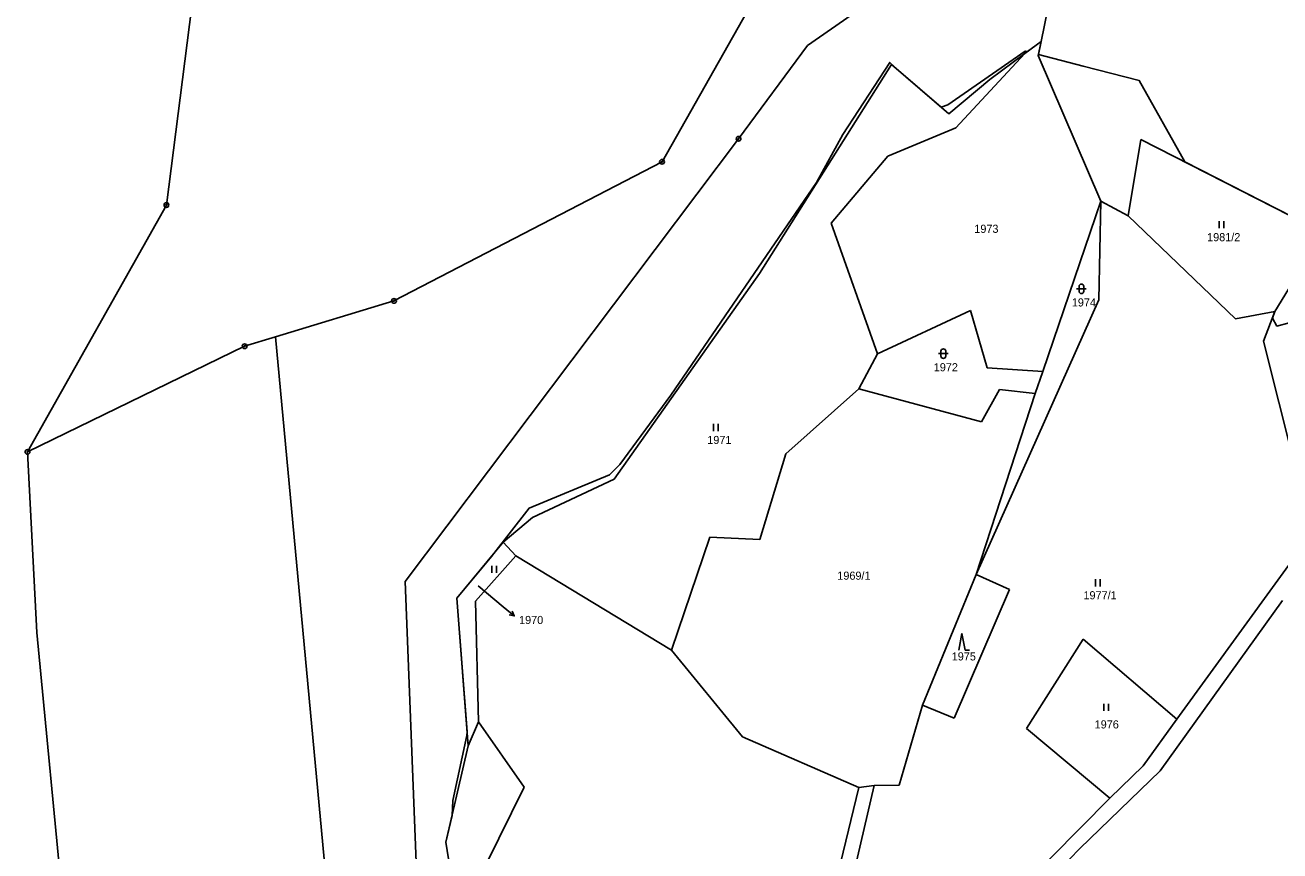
# Model space of a CAD drawing. Extents: x -439246 to -433691, y -1130252 to -1121148.
# Drawn here: x -435789.8 to -435527.1, y -1122711.1 to -1122538.2 of the extents above; entities that cross this region are included whole.
import ezdxf

# ---------------------------------------------------------------- set-up
doc = ezdxf.new("R2010")
doc.units = 0
for name, color, linetype in [('Vrstva 1', 7, 'Continuous'), ('Vrstva 16', 7, 'Continuous'), ('Vrstva 18', 7, 'Continuous'), ('Vrstva 24', 7, 'Continuous'), ('Vrstva 25', 7, 'Continuous'), ('Vrstva 52', 7, 'Continuous'), ('Vrstva 6', 7, 'Continuous')]:
    doc.layers.add(name, color=color, linetype=linetype)

msp = doc.modelspace()

# ---------------------------------------------------------------- linework, layer by layer
at = {"layer": 'Vrstva 1'}
for points in [[(-435578.49, -1122509.39), (-435626.01, -1122542.45)], [(-435626.66, -1122514.2), (-435656.43, -1122566.81)], [(-435574.13, -1122527.2), (-435577.08, -1122541.66)], [(-435760.17, -1122575.86), (-435754.88, -1122534.22)], [(-435626.01, -1122542.45), (-435640.4, -1122561.99)], [(-435580.48, -1122544.17), (-435577.08, -1122541.66)], [(-435577.08, -1122541.66), (-435577.66, -1122544.53)], [(-435636.01, -1122590.23), (-435608.4, -1122546.45)], [(-435608.4, -1122546.45), (-435596.39, -1122556.75)], [(-435580.48, -1122544.17), (-435594.96, -1122559.73)], [(-435587.83, -1122549.58), (-435580.48, -1122544.17)], [(-435577.66, -1122544.53), (-435564.59, -1122575.09)], [(-435596.39, -1122556.75), (-435587.83, -1122549.58)], [(-435640.4, -1122561.99), (-435710.19, -1122654.68)], [(-435594.96, -1122559.73), (-435609.19, -1122565.63)], [(-435558.83, -1122578.1), (-435556.23, -1122562.12)], [(-435556.23, -1122562.12), (-435518.03, -1122581.6)], [(-435656.43, -1122566.81), (-435712.54, -1122595.94)], [(-435609.19, -1122565.63), (-435621.04, -1122579.64)], [(-435576.75, -1122610.69), (-435564.59, -1122575.09)], [(-435564.96, -1122595.7), (-435564.59, -1122575.09)], [(-435564.59, -1122575.09), (-435558.83, -1122578.1)], [(-435789.26, -1122627.56), (-435760.17, -1122575.86)], [(-435621.04, -1122579.64), (-435611.31, -1122607.01)], [(-435558.83, -1122578.1), (-435536.36, -1122599.7)], [(-435528.15, -1122598.19), (-435518.03, -1122581.6)], [(-435666.44, -1122633.27), (-435636.01, -1122590.23)], [(-435712.54, -1122595.94), (-435737.32, -1122603.47)], [(-435590.67, -1122653.22), (-435564.96, -1122595.7)], [(-435611.31, -1122607.01), (-435591.86, -1122597.98)], [(-435591.86, -1122597.98), (-435588.36, -1122609.93)], [(-435536.36, -1122599.7), (-435528.15, -1122598.19)], [(-435528.15, -1122598.19), (-435530.55, -1122604.35)], [(-435737.32, -1122603.47), (-435743.8, -1122605.43)], [(-435726.41, -1122721.03), (-435737.32, -1122603.47)], [(-435743.8, -1122605.43), (-435789.26, -1122627.56)], [(-435530.55, -1122604.35), (-435524.1, -1122629.94)], [(-435611.31, -1122607.01), (-435615.2, -1122614.34)], [(-435588.36, -1122609.93), (-435576.75, -1122610.69)], [(-435578.32, -1122615.3), (-435576.75, -1122610.69)], [(-435630.51, -1122627.94), (-435615.2, -1122614.34)], [(-435615.2, -1122614.34), (-435589.54, -1122621.25)], [(-435589.54, -1122621.25), (-435585.76, -1122614.51)], [(-435585.76, -1122614.51), (-435578.32, -1122615.3)], [(-435578.32, -1122615.3), (-435590.67, -1122653.22)], [(-435635.94, -1122645.91), (-435630.51, -1122627.94)], [(-435683.53, -1122641.32), (-435666.44, -1122633.27)], [(-435689.66, -1122646.46), (-435683.53, -1122641.32)], [(-435654.42, -1122669.06), (-435646.43, -1122645.39)], [(-435646.43, -1122645.39), (-435635.94, -1122645.91)], [(-435521.62, -1122646.26), (-435548.65, -1122683.54)], [(-435689.66, -1122646.46), (-435699.35, -1122658.15)], [(-435689.66, -1122646.46), (-435687.05, -1122649.3)], [(-435695.49, -1122658.83), (-435687.05, -1122649.3)], [(-435687.05, -1122649.3), (-435654.42, -1122669.06)], [(-435590.67, -1122653.22), (-435601.9, -1122680.56)], [(-435583.66, -1122656.4), (-435590.67, -1122653.22)], [(-435710.19, -1122654.68), (-435707.36, -1122727.75)], [(-435595.26, -1122683.28), (-435583.66, -1122656.4)], [(-435699.35, -1122658.15), (-435696.99, -1122689.09)], [(-435694.87, -1122684.04), (-435695.49, -1122658.83)], [(-435526.54, -1122658.66), (-435552.15, -1122694.33)], [(-435580.17, -1122685.48), (-435568.29, -1122666.77)], [(-435568.29, -1122666.77), (-435548.65, -1122683.54)], [(-435654.42, -1122669.06), (-435639.57, -1122687.19)], [(-435606.79, -1122697.31), (-435601.9, -1122680.56)], [(-435601.9, -1122680.56), (-435595.26, -1122683.28)], [(-435696.99, -1122689.09), (-435694.87, -1122684.04)], [(-435694.87, -1122684.04), (-435685.3, -1122697.72)], [(-435562.66, -1122700.09), (-435580.17, -1122685.48)], [(-435548.65, -1122683.54), (-435555.71, -1122693.29)], [(-435639.57, -1122687.19), (-435615.24, -1122697.84)], [(-435696.99, -1122689.09), (-435701.67, -1122709.27)], [(-435555.71, -1122693.29), (-435562.66, -1122700.09)], [(-435552.15, -1122694.33), (-435568.97, -1122710.63)], [(-435685.3, -1122697.72), (-435695.92, -1122719.24)], [(-435615.24, -1122697.84), (-435636.12, -1122783.96)], [(-435612.01, -1122697.42), (-435632.3, -1122784.72)], [(-435615.24, -1122697.84), (-435612.01, -1122697.42)], [(-435612.01, -1122697.42), (-435606.79, -1122697.31)], [(-435562.66, -1122700.09), (-435587.17, -1122724.84)], [(-435701.67, -1122709.27), (-435697.74, -1122734.09)], [(-435568.97, -1122710.63), (-435584.09, -1122726.23)]]:
    msp.add_lwpolyline(points, dxfattribs=at)
at = {"layer": 'Vrstva 16'}
msp.add_line((-435689.66, -1122659.98), (-435687.36, -1122661.91), dxfattribs=at)
for points in [[(-435694.89, -1122655.58), (-435689.66, -1122659.98)], [(-435687.81, -1122660.88), (-435687.36, -1122661.91), (-435688.45, -1122661.65)]]:
    msp.add_lwpolyline(points, dxfattribs=at)
at = {"layer": 'Vrstva 24'}
for centre, radius in [((-435640.4, -1122561.99), 0.5), ((-435640.4, -1122561.99), 0.1), ((-435656.43, -1122566.81), 0.5), ((-435656.43, -1122566.81), 0.1), ((-435760.17, -1122575.86), 0.5), ((-435760.17, -1122575.86), 0.1), ((-435712.54, -1122595.94), 0.5), ((-435712.54, -1122595.94), 0.1), ((-435743.8, -1122605.43), 0.5), ((-435743.8, -1122605.43), 0.1), ((-435789.26, -1122627.56), 0.5), ((-435789.26, -1122627.56), 0.1)]:
    msp.add_circle(centre, radius, dxfattribs=at)
at = {"layer": 'Vrstva 25'}
for p, q in [((-435539.82, -1122580.74), (-435539.82, -1122579.24)), ((-435538.82, -1122580.74), (-435538.82, -1122579.24)), ((-435569.64, -1122593.41), (-435567.64, -1122593.41)), ((-435569.14, -1122593.91), (-435569.14, -1122592.91)), ((-435568.14, -1122592.91), (-435568.14, -1122593.91)), ((-435598.04, -1122607.48), (-435598.04, -1122606.48)), ((-435597.04, -1122606.48), (-435597.04, -1122607.48)), ((-435598.54, -1122606.98), (-435596.54, -1122606.98)), ((-435645.67, -1122623.21), (-435645.67, -1122621.71)), ((-435644.67, -1122623.21), (-435644.67, -1122621.71)), ((-435692.08, -1122652.89), (-435692.08, -1122651.39)), ((-435691.08, -1122652.89), (-435691.08, -1122651.39)), ((-435565.68, -1122655.72), (-435565.68, -1122654.22)), ((-435564.68, -1122655.72), (-435564.68, -1122654.22)), ((-435563.97, -1122681.8), (-435563.97, -1122680.3)), ((-435562.97, -1122681.8), (-435562.97, -1122680.3))]:
    msp.add_line(p, q, dxfattribs=at)
msp.add_lwpolyline([(-435594.28, -1122669.06), (-435593.67, -1122665.58), (-435592.97, -1122669.06), (-435592.1, -1122669.06)], dxfattribs=at)
for centre, start, end in [((-435568.64, -1122592.91), 0, 180), ((-435568.64, -1122593.91), 180, 0), ((-435597.54, -1122606.48), 0, 180), ((-435597.54, -1122607.48), 180, 0)]:
    msp.add_arc(centre, 0.5, start, end, dxfattribs=at)
at = {"layer": 'Vrstva 52'}
msp.add_lwpolyline([(-435525.15, -1122600.51), (-435527.73, -1122601.2), (-435528.67, -1122599.52), (-435528.15, -1122598.19), (-435518.03, -1122581.6), (-435546.98, -1122566.84), (-435556.52, -1122549.81), (-435568.26, -1122546.77), (-435577.62, -1122544.34), (-435577.08, -1122541.66), (-435579.91, -1122543.75), (-435580.41, -1122543.62), (-435596.61, -1122554.92), (-435597.99, -1122555.38), (-435606.9, -1122547.73), (-435607.83, -1122546.86), (-435608.75, -1122546.01), (-435618.58, -1122561.11), (-435624.12, -1122571.13), (-435654.62, -1122615.7), (-435665.28, -1122630.2), (-435667.41, -1122632.34), (-435684.26, -1122639.37), (-435692.12, -1122649.43), (-435699.35, -1122658.15), (-435697.21, -1122686.15), (-435697.27, -1122686.93), (-435700.25, -1122700.58), (-435700.37, -1122703.7), (-435701.67, -1122709.27), (-435697.74, -1122734.09)], dxfattribs=at)
at = {"layer": 'Vrstva 6'}
for points in [[(-435789.26, -1122627.56), (-435787.28, -1122665.36)], [(-435787.28, -1122665.36), (-435781.67, -1122724.25)]]:
    msp.add_lwpolyline(points, dxfattribs=at)

# ---------------------------------------------------------------- texts
at = {"layer": 'Vrstva 16'}
msp.add_text('1970', height=1.7, dxfattribs=at).set_placement((-435686.36, -1122663.6))
at = {"layer": 'Vrstva 18'}
for s, height, p in [('1973', 1.7, (-435591.06, -1122581.69)), ('1981/2', 1.7, (-435542.33, -1122583.44)), ('1974', 1.7, (-435570.65, -1122597.11)), ('1972', 1.7, (-435599.55, -1122610.68)), ('1971', 1.7, (-435646.96, -1122625.91)), ('1969/1', 1.7, (-435619.74, -1122654.32)), ('1970', 0.1, (-435695.02, -1122655.59)), ('1977/1', 1.7, (-435568.21, -1122658.42)), ('1975', 1.7, (-435595.79, -1122671.22)), ('1976', 1.7, (-435565.87, -1122685.46))]:
    msp.add_text(s, height=height, dxfattribs=at).set_placement(p)

doc.saveas('drawing.dxf')
